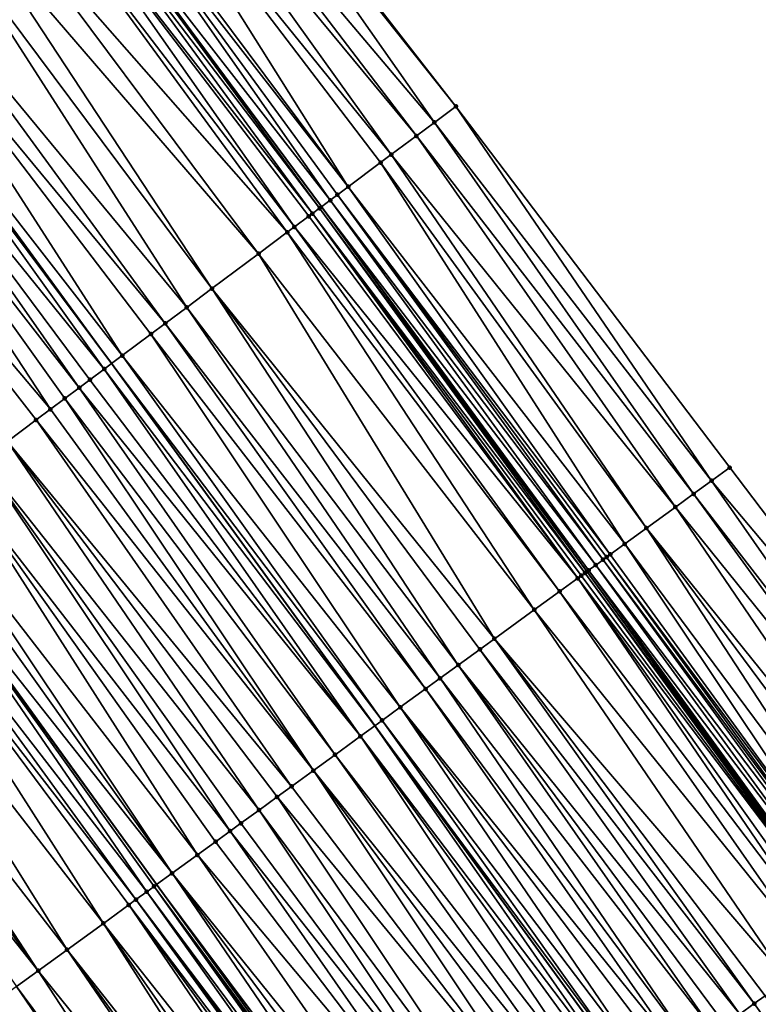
# Model space of a CAD drawing. Header units: feet. Extents: x 2004186 to 2014793, y 836912 to 864902.
# Tile 380 of 656: x 2009640 to 2009673, y 849279 to 849323. Entities that reach past the tile are written whole.
import ezdxf

# ---------------------------------------------------------------- set-up
doc = ezdxf.new("R2010")
doc.units = ezdxf.units.FT
doc.header["$LTSCALE"] = 100
doc.header["$MEASUREMENT"] = 0
for name, color, linetype, lineweight in [('EP_Travel Lane', 5, 'Continuous', 40), ('GPL_Skip Line', 2, 'Continuous', 40), ('Road Shots', 4, 'Continuous', 200), ('Road X-Section', 30, 'Continuous', 13)]:
    doc.layers.add(name, color=color, linetype=linetype, lineweight=lineweight)
doc.layers.add('I-77 SB_MM21-27-Surface-Border', color=7, linetype='Continuous')
doc.layers.add('I-77 SB_MM21-27-Surface-TIN', color=7, linetype='Continuous')

msp = doc.modelspace()

# ---------------------------------------------------------------- linework, layer by layer
at = {"layer": 'EP_Travel Lane'}
msp.add_polyline3d([(2009803.267133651, 849101.4563738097, 428.1667494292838), (2009792.179957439, 849118.1018009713, 428.1009985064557), (2009780.846937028, 849134.7422010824, 427.9702349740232), (2009769.565165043, 849151.2564774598, 427.9321880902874), (2009758.283524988, 849167.7705607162, 427.8291519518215), (2009747.001802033, 849184.2847653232, 427.7669239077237), (2009735.388681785, 849200.7826490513, 427.7180174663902), (2009723.860440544, 849217.1256522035, 427.6409163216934), (2009712.332154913, 849233.4687182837, 427.5856708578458), (2009700.803895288, 849249.8117474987, 427.5175922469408), (2009688.952033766, 849266.1318876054, 427.4359308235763), (2009677.187691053, 849282.3059083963, 427.3929922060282), (2009665.423414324, 849298.4798384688, 427.3162926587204), (2009653.570653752, 849314.7708526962, 427.2550981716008), (2009641.643600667, 849330.8251805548, 427.1741720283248)], dxfattribs=at)
at = {"layer": 'GPL_Skip Line'}
for points in [[(2009772.510594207, 849104.9872873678, 427.1912455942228), (2009761.310572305, 849121.3920772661, 427.0964918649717), (2009750.001320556, 849137.8874181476, 427.0211621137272), (2009738.692047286, 849154.3827904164, 426.9563494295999), (2009727.382742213, 849170.8782090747, 426.9072543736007), (2009715.975979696, 849187.0854104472, 426.8281022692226), (2009704.447956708, 849203.4285671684, 426.7509124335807), (2009692.919903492, 849219.7717667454, 426.6885557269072), (2009681.391874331, 849236.1149322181, 426.6144188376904), (2009669.735576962, 849252.1509115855, 426.5385372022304), (2009657.971266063, 849268.324888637, 426.4793145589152), (2009646.206961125, 849284.4988574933, 426.4170270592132), (2009634.529143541, 849300.5488537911, 426.3617801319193), (2009622.567615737, 849316.5774326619, 426.2792342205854), (2009610.606079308, 849332.6060230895, 426.2010779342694)], [(2009782.441233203, 849111.6084531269, 427.6326563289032), (2009771.182598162, 849128.138074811, 427.5321407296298), (2009759.900885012, 849144.6522650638, 427.4651148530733), (2009748.61918663, 849161.1664337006, 427.3908070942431), (2009737.337446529, 849177.6806634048, 427.3370708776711), (2009725.827030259, 849194.0360850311, 427.2699694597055), (2009714.298896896, 849210.3791615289, 427.1922315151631), (2009702.77073614, 849226.7222768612, 427.1279627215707), (2009691.242591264, 849243.0653696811, 427.0558858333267), (2009679.48704471, 849259.2455653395, 426.9821479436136), (2009667.722707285, 849275.4195788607, 426.9365027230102), (2009655.95843536, 849291.59350233, 426.8573315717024), (2009644.191575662, 849307.7655570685, 426.7874621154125), (2009632.225510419, 849323.7908015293, 426.7179334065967)]]:
    msp.add_polyline3d(points, dxfattribs=at)
at = {"layer": 'I-77 SB_MM21-27-Surface-Border', "color": 3, "linetype": 'ByBlock', "lineweight": -2}
msp.add_polyline3d([(2009647.287933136, 849335.0408427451, 427.4247702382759), (2009659.574432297, 849319.2550186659, 427.5311622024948), (2009671.807482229, 849303.1246653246, 427.6348872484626), (2009683.895170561, 849287.1861178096, 427.7470661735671), (2009695.98298194, 849271.2474011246, 427.7962858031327), (2009707.911012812, 849254.8264806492, 427.8629257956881), (2009719.766015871, 849238.7139604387, 427.9378823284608), (2009728.679498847, 849220.5259981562, 427.8870226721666), (2009742.822314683, 849206.0277619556, 428.0775288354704), (2009754.345553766, 849189.3032404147, 428.1278410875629), (2009765.46221809, 849172.6760948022, 428.1485810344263), (2009776.743959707, 849156.1618628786, 428.2015116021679), (2009787.530227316, 849139.3092443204, 428.2770095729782), (2009798.74881013, 849122.4814904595, 428.3840934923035), (2009809.841554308, 849105.8398672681, 428.4733592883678)], dxfattribs=at)
at = {"layer": 'I-77 SB_MM21-27-Surface-TIN', "color": 128, "linetype": 'ByBlock', "lineweight": -2}
for points in [[(2009647.287933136, 849335.0408427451, 427.4247702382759), (2009647.12768979, 849334.9211678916, 427.4196806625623), (2009659.574432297, 849319.2550186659, 427.5311622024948)], [(2009647.12768979, 849334.9211678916, 427.4196806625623), (2009645.685507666, 849333.8440835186, 427.3698381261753), (2009658.613005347, 849318.5369251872, 427.4838771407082)], [(2009647.12768979, 849334.9211678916, 427.4196806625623), (2009658.613005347, 849318.5369251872, 427.4838771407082), (2009659.574432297, 849319.2550186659, 427.5311622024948)], [(2009645.685507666, 849333.8440835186, 427.3698381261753), (2009645.044549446, 849333.3653637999, 427.3418136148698), (2009657.811802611, 849317.9385321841, 427.4513555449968)], [(2009645.685507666, 849333.8440835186, 427.3698381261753), (2009657.811802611, 849317.9385321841, 427.4513555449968), (2009658.613005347, 849318.5369251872, 427.4838771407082)], [(2009645.044549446, 849333.3653637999, 427.3418136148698), (2009644.08310185, 849332.6472979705, 427.304967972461), (2009656.690095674, 849317.1008129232, 427.4175084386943)], [(2009645.044549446, 849333.3653637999, 427.3418136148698), (2009656.690095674, 849317.1008129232, 427.4175084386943), (2009657.811802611, 849317.9385321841, 427.4513555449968)], [(2009644.08310185, 849332.6472979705, 427.304967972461), (2009642.801176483, 849331.6898704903, 427.253433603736), (2009654.767225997, 849315.6646470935, 427.3309154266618)], [(2009644.08310185, 849332.6472979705, 427.304967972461), (2009656.209374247, 849316.7417768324, 427.3978864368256), (2009656.690095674, 849317.1008129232, 427.4175084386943)], [(2009644.08310185, 849332.6472979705, 427.304967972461), (2009654.767225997, 849315.6646470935, 427.3309154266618), (2009656.209374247, 849316.7417768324, 427.3978864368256)], [(2009642.801176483, 849331.6898704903, 427.253433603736), (2009642.4807057, 849331.4504994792, 427.2352109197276), (2009654.767225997, 849315.6646470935, 427.3309154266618)], [(2009642.4807057, 849331.4504994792, 427.2352109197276), (2009641.679555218, 849330.8520364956, 427.1762673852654), (2009653.966048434, 849315.0662203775, 427.2856651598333)], [(2009642.4807057, 849331.4504994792, 427.2352109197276), (2009654.286513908, 849315.3055984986, 427.3065723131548), (2009654.767225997, 849315.6646470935, 427.3309154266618)], [(2009642.4807057, 849331.4504994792, 427.2352109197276), (2009653.966048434, 849315.0662203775, 427.2856651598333), (2009654.286513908, 849315.3055984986, 427.3065723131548)], [(2009641.359085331, 849330.6126642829, 427.1575910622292), (2009640.878366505, 849330.2536247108, 427.1366546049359), (2009653.164894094, 849314.467762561, 427.228672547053)], [(2009641.359085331, 849330.6126642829, 427.1575910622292), (2009653.485361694, 849314.7071378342, 427.2485044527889), (2009641.643600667, 849330.8251805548, 427.1741720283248)], [(2009641.359085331, 849330.6126642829, 427.1575910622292), (2009653.164894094, 849314.467762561, 427.228672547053), (2009653.485361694, 849314.7071378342, 427.2485044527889)], [(2009641.679555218, 849330.8520364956, 427.1762673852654), (2009641.643600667, 849330.8251805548, 427.1741720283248), (2009653.570653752, 849314.7708526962, 427.2550981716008)], [(2009653.485361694, 849314.7071378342, 427.2485044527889), (2009653.570653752, 849314.7708526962, 427.2550981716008), (2009641.643600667, 849330.8251805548, 427.1741720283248)], [(2009641.679555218, 849330.8520364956, 427.1762673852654), (2009653.570653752, 849314.7708526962, 427.2550981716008), (2009653.966048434, 849315.0662203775, 427.2856651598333)], [(2009640.878366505, 849330.2536247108, 427.1366546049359), (2009640.237405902, 849329.774908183, 427.109834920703), (2009652.36368008, 849313.8693846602, 427.201853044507)], [(2009640.878366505, 849330.2536247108, 427.1366546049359), (2009653.00465452, 849314.3480826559, 427.2216757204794), (2009653.164894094, 849314.467762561, 427.228672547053)], [(2009640.878366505, 849330.2536247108, 427.1366546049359), (2009652.36368008, 849313.8693846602, 427.201853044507), (2009653.00465452, 849314.3480826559, 427.2216757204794)], [(2009640.237405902, 849329.774908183, 427.109834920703), (2009638.795265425, 849328.6977680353, 427.0389339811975), (2009652.043197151, 849313.6300299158, 427.1897720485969)], [(2009640.237405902, 849329.774908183, 427.109834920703), (2009652.043197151, 849313.6300299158, 427.1897720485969), (2009652.36368008, 849313.8693846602, 427.201853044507)], [(2009638.795265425, 849328.6977680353, 427.0389339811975), (2009637.673591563, 849327.8600044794, 426.9883627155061), (2009650.761304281, 849312.6725589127, 427.1218051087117)], [(2009638.795265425, 849328.6977680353, 427.0389339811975), (2009650.761304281, 849312.6725589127, 427.1218051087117), (2009652.043197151, 849313.6300299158, 427.1897720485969)], [(2009637.673591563, 849327.8600044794, 426.9883627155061), (2009636.712158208, 849327.1419195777, 426.9443160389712), (2009648.678209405, 849311.1166939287, 427.0209473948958)], [(2009637.673591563, 849327.8600044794, 426.9883627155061), (2009648.678209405, 849311.1166939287, 427.0209473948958), (2009650.761304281, 849312.6725589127, 427.1218051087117)], [(2009636.712158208, 849327.1419195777, 426.9443160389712), (2009634.789320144, 849325.7057114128, 426.8417388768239), (2009647.556552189, 849310.27890808, 426.9619593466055)], [(2009636.712158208, 849327.1419195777, 426.9443160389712), (2009647.556552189, 849310.27890808, 426.9619593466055), (2009648.678209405, 849311.1166939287, 427.0209473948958)], [(2009634.789320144, 849325.7057114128, 426.8417388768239), (2009633.827891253, 849324.9876205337, 426.7954353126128), (2009646.595148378, 849309.5607836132, 426.9029744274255)], [(2009634.789320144, 849325.7057114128, 426.8417388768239), (2009646.595148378, 849309.5607836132, 426.9029744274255), (2009647.556552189, 849310.27890808, 426.9619593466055)], [(2009633.827891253, 849324.9876205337, 426.7954353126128), (2009632.385750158, 849323.9104812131, 426.7248466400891), (2009644.672292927, 849308.1245987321, 426.8091882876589)], [(2009633.827891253, 849324.9876205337, 426.7954353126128), (2009645.954194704, 849309.0820578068, 426.8726514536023), (2009646.595148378, 849309.5607836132, 426.9029744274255)], [(2009633.827891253, 849324.9876205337, 426.7954353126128), (2009644.672292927, 849308.1245987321, 426.8091882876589), (2009645.954194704, 849309.0820578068, 426.8726514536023)], [(2009631.264071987, 849323.0727234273, 426.676454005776), (2009643.871097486, 849307.5261959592, 426.7729780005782), (2009632.225510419, 849323.7908015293, 426.7179334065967)], [(2009632.385750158, 849323.9104812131, 426.7248466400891), (2009632.225510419, 849323.7908015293, 426.7179334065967), (2009644.191575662, 849307.7655570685, 426.7874621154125)], [(2009643.871097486, 849307.5261959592, 426.7729780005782), (2009644.191575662, 849307.7655570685, 426.7874621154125), (2009632.225510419, 849323.7908015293, 426.7179334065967)], [(2009632.385750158, 849323.9104812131, 426.7248466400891), (2009644.191575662, 849307.7655570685, 426.7874621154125), (2009644.672292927, 849308.1245987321, 426.8091882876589)], [(2009631.264071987, 849323.0727234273, 426.676454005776), (2009630.462881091, 849322.4743145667, 426.6379452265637), (2009642.749408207, 849306.6884530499, 426.7302021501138)], [(2009631.264071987, 849323.0727234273, 426.676454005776), (2009643.230131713, 849307.0474863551, 426.7487724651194), (2009643.871097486, 849307.5261959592, 426.7729780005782)], [(2009631.264071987, 849323.0727234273, 426.676454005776), (2009642.749408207, 849306.6884530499, 426.7302021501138), (2009643.230131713, 849307.0474863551, 426.7487724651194)], [(2009628.540014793, 849321.0381442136, 426.5496443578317), (2009641.467523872, 849305.7309706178, 426.6579201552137), (2009630.462881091, 849322.4743145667, 426.6379452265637)], [(2009630.462881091, 849322.4743145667, 426.6379452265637), (2009642.108465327, 849306.2097127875, 426.6944212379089), (2009642.749408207, 849306.6884530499, 426.7302021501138)], [(2009630.462881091, 849322.4743145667, 426.6379452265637), (2009641.467523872, 849305.7309706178, 426.6579201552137), (2009642.108465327, 849306.2097127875, 426.6944212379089)], [(2009628.540014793, 849321.0381442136, 426.5496443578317), (2009640.826563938, 849305.2522531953, 426.6307626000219), (2009641.467523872, 849305.7309706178, 426.6579201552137)], [(2009628.540014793, 849321.0381442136, 426.5496443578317), (2009639.544654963, 849304.2948037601, 426.5709389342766), (2009640.826563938, 849305.2522531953, 426.6307626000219)], [(2009659.574432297, 849319.2550186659, 427.5311622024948), (2009658.613005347, 849318.5369251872, 427.4838771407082), (2009670.998845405, 849302.536357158, 427.6013499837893)], [(2009659.574432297, 849319.2550186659, 427.5311622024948), (2009670.998845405, 849302.536357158, 427.6013499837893), (2009671.807482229, 849303.1246653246, 427.6348872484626)], [(2009658.613005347, 849318.5369251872, 427.4838771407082), (2009657.811802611, 849317.9385321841, 427.4513555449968), (2009670.190203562, 849301.9480558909, 427.5703814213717)], [(2009658.613005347, 849318.5369251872, 427.4838771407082), (2009670.190203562, 849301.9480558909, 427.5703814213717), (2009670.998845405, 849302.536357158, 427.6013499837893)], [(2009657.811802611, 849317.9385321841, 427.4513555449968), (2009656.690095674, 849317.1008129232, 427.4175084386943), (2009669.381568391, 849301.3597454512, 427.5359979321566)], [(2009657.811802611, 849317.9385321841, 427.4513555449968), (2009669.381568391, 849301.3597454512, 427.5359979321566), (2009670.190203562, 849301.9480558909, 427.5703814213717)], [(2009656.690095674, 849317.1008129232, 427.4175084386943), (2009656.209374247, 849316.7417768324, 427.3978864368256), (2009668.087756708, 849300.4184424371, 427.4786348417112)], [(2009656.690095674, 849317.1008129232, 427.4175084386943), (2009668.087756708, 849300.4184424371, 427.4786348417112), (2009669.381568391, 849301.3597454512, 427.5359979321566)], [(2009656.209374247, 849316.7417768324, 427.3978864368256), (2009654.767225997, 849315.6646470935, 427.3309154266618), (2009667.117404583, 849299.7124560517, 427.4322153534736)], [(2009656.209374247, 849316.7417768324, 427.3978864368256), (2009667.117404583, 849299.7124560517, 427.4322153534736), (2009668.087756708, 849300.4184424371, 427.4786348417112)], [(2009654.767225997, 849315.6646470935, 427.3309154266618), (2009654.286513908, 849315.3055984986, 427.3065723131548), (2009666.470495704, 849299.2418087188, 427.4050879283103)], [(2009654.767225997, 849315.6646470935, 427.3309154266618), (2009666.470495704, 849299.2418087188, 427.4050879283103), (2009667.117404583, 849299.7124560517, 427.4322153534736)], [(2009654.286513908, 849315.3055984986, 427.3065723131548), (2009653.966048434, 849315.0662203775, 427.2856651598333), (2009666.147057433, 849299.0064628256, 427.3832491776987)], [(2009654.286513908, 849315.3055984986, 427.3065723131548), (2009666.308774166, 849299.1241390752, 427.3953982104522), (2009666.470495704, 849299.2418087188, 427.4050879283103)], [(2009654.286513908, 849315.3055984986, 427.3065723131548), (2009666.147057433, 849299.0064628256, 427.3832491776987), (2009666.308774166, 849299.1241390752, 427.3953982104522)], [(2009653.485361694, 849314.7071378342, 427.2485044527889), (2009665.423414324, 849298.4798384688, 427.3162926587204), (2009653.570653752, 849314.7708526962, 427.2550981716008)], [(2009653.966048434, 849315.0662203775, 427.2856651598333), (2009653.570653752, 849314.7708526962, 427.2550981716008), (2009665.823636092, 849298.7710936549, 427.3527443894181)], [(2009665.500215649, 849298.5357232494, 427.3217797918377), (2009653.570653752, 849314.7708526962, 427.2550981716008), (2009665.423414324, 849298.4798384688, 427.3162926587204)], [(2009665.823636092, 849298.7710936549, 427.3527443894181), (2009653.570653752, 849314.7708526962, 427.2550981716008), (2009665.500215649, 849298.5357232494, 427.3217797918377)], [(2009653.966048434, 849315.0662203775, 427.2856651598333), (2009665.823636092, 849298.7710936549, 427.3527443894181), (2009666.147057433, 849299.0064628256, 427.3832491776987)], [(2009653.00465452, 849314.3480826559, 427.2216757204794), (2009652.36368008, 849313.8693846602, 427.201853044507), (2009665.015041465, 849298.1827274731, 427.2976082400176)], [(2009653.164894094, 849314.467762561, 427.228672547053), (2009653.00465452, 849314.3480826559, 427.2216757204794), (2009665.015041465, 849298.1827274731, 427.2976082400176)], [(2009653.485361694, 849314.7071378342, 427.2485044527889), (2009653.164894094, 849314.467762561, 427.228672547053), (2009665.338497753, 849298.4180485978, 427.3102257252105)], [(2009653.164894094, 849314.467762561, 427.228672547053), (2009665.176772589, 849298.3003839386, 427.302391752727), (2009665.338497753, 849298.4180485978, 427.3102257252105)], [(2009653.164894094, 849314.467762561, 427.228672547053), (2009665.015041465, 849298.1827274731, 427.2976082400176), (2009665.176772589, 849298.3003839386, 427.302391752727)], [(2009653.485361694, 849314.7071378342, 427.2485044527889), (2009665.338497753, 849298.4180485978, 427.3102257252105), (2009665.423414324, 849298.4798384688, 427.3162926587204)], [(2009652.043197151, 849313.6300299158, 427.1897720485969), (2009650.761304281, 849312.6725589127, 427.1218051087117), (2009663.074319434, 849296.770779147, 427.2138700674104)], [(2009652.36368008, 849313.8693846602, 427.201853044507), (2009652.043197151, 849313.6300299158, 427.1897720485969), (2009664.206399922, 849297.594425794, 427.2664862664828)], [(2009652.043197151, 849313.6300299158, 427.1897720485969), (2009663.074319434, 849296.770779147, 427.2138700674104), (2009664.206399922, 849297.594425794, 427.2664862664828)], [(2009652.36368008, 849313.8693846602, 427.201853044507), (2009664.206399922, 849297.594425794, 427.2664862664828), (2009665.015041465, 849298.1827274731, 427.2976082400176)], [(2009650.761304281, 849312.6725589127, 427.1218051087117), (2009648.678209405, 849311.1166939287, 427.0209473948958), (2009661.295349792, 849295.4764580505, 427.1240310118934)], [(2009650.761304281, 849312.6725589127, 427.1218051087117), (2009661.295349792, 849295.4764580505, 427.1240310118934), (2009663.074319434, 849296.770779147, 427.2138700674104)], [(2009648.678209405, 849311.1166939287, 427.0209473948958), (2009647.556552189, 849310.27890808, 426.9619593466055), (2009659.678100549, 849294.2998081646, 427.0444648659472)], [(2009648.678209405, 849311.1166939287, 427.0209473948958), (2009660.648447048, 849295.0058022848, 427.0937639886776), (2009661.295349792, 849295.4764580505, 427.1240310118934)], [(2009648.678209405, 849311.1166939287, 427.0209473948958), (2009659.678100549, 849294.2998081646, 427.0444648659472), (2009660.648447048, 849295.0058022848, 427.0937639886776)], [(2009647.556552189, 849310.27890808, 426.9619593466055), (2009646.595148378, 849309.5607836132, 426.9029744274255), (2009658.869484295, 849293.7114717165, 427.0003985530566)], [(2009647.556552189, 849310.27890808, 426.9619593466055), (2009658.869484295, 849293.7114717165, 427.0003985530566), (2009659.678100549, 849294.2998081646, 427.0444648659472)], [(2009646.595148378, 849309.5607836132, 426.9029744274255), (2009645.954194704, 849309.0820578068, 426.8726514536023), (2009658.222584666, 849293.2408116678, 426.9685369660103)], [(2009646.595148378, 849309.5607836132, 426.9029744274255), (2009658.222584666, 849293.2408116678, 426.9685369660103), (2009658.869484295, 849293.7114717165, 427.0003985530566)], [(2009645.954194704, 849309.0820578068, 426.8726514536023), (2009644.672292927, 849308.1245987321, 426.8091882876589), (2009657.090519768, 849292.4171435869, 426.9079410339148)], [(2009645.954194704, 849309.0820578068, 426.8726514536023), (2009657.090519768, 849292.4171435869, 426.9079410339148), (2009658.222584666, 849293.2408116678, 426.9685369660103)], [(2009643.871097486, 849307.5261959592, 426.7729780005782), (2009655.95843536, 849291.59350233, 426.8573315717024), (2009644.191575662, 849307.7655570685, 426.7874621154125)], [(2009644.672292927, 849308.1245987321, 426.8091882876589), (2009644.191575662, 849307.7655570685, 426.7874621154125), (2009656.281891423, 849291.8288237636, 426.8700640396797)], [(2009656.281891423, 849291.8288237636, 426.8700640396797), (2009644.191575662, 849307.7655570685, 426.7874621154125), (2009655.95843536, 849291.59350233, 426.8573315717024)], [(2009644.672292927, 849308.1245987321, 426.8091882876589), (2009656.281891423, 849291.8288237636, 426.8700640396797), (2009657.090519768, 849292.4171435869, 426.9079410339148)], [(2009643.871097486, 849307.5261959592, 426.7729780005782), (2009643.230131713, 849307.0474863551, 426.7487724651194), (2009655.311523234, 849291.1228594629, 426.8318666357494)], [(2009643.871097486, 849307.5261959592, 426.7729780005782), (2009655.311523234, 849291.1228594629, 426.8318666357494), (2009655.95843536, 849291.59350233, 426.8573315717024)], [(2009643.230131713, 849307.0474863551, 426.7487724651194), (2009642.749408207, 849306.6884530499, 426.7302021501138), (2009655.311523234, 849291.1228594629, 426.8318666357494)], [(2009642.749408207, 849306.6884530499, 426.7302021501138), (2009642.108465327, 849306.2097127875, 426.6944212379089), (2009654.17943403, 849290.2992247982, 426.7837114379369)], [(2009642.749408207, 849306.6884530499, 426.7302021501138), (2009654.17943403, 849290.2992247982, 426.7837114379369), (2009655.311523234, 849291.1228594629, 426.8318666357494)], [(2009642.108465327, 849306.2097127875, 426.6944212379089), (2009641.467523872, 849305.7309706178, 426.6579201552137), (2009653.209094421, 849289.5932212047, 426.7308854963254)], [(2009642.108465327, 849306.2097127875, 426.6944212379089), (2009653.209094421, 849289.5932212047, 426.7308854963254), (2009654.17943403, 849290.2992247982, 426.7837114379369)], [(2009641.467523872, 849305.7309706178, 426.6579201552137), (2009640.826563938, 849305.2522531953, 426.6307626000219), (2009653.209094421, 849289.5932212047, 426.7308854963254)], [(2009640.826563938, 849305.2522531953, 426.6307626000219), (2009639.544654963, 849304.2948037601, 426.5709389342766), (2009652.238744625, 849288.8872316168, 426.6832737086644)], [(2009640.826563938, 849305.2522531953, 426.6307626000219), (2009652.238744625, 849288.8872316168, 426.6832737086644), (2009653.209094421, 849289.5932212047, 426.7308854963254)], [(2009639.544654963, 849304.2948037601, 426.5709389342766), (2009638.422989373, 849303.4570291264, 426.516185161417), (2009650.783205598, 849287.8282669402, 426.6191923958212)], [(2009639.544654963, 849304.2948037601, 426.5709389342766), (2009651.591838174, 849288.4165809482, 426.6549043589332), (2009652.238744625, 849288.8872316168, 426.6832737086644)], [(2009639.544654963, 849304.2948037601, 426.5709389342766), (2009650.783205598, 849287.8282669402, 426.6191923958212), (2009651.591838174, 849288.4165809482, 426.6549043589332)], [(2009638.422989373, 849303.4570291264, 426.516185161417), (2009637.301307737, 849302.6192759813, 426.4695446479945), (2009649.489397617, 849286.8869588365, 426.5599344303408)], [(2009638.422989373, 849303.4570291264, 426.516185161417), (2009649.974582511, 849287.2399398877, 426.5786239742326), (2009650.783205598, 849287.8282669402, 426.6191923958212)], [(2009638.422989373, 849303.4570291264, 426.516185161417), (2009649.489397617, 849286.8869588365, 426.5599344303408), (2009649.974582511, 849287.2399398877, 426.5786239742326)], [(2009671.807482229, 849303.1246653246, 427.6348872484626), (2009670.998845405, 849302.536357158, 427.6013499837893), (2009683.895170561, 849287.1861178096, 427.7470661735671)], [(2009637.301307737, 849302.6192759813, 426.4695446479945), (2009635.859152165, 849301.5421560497, 426.4062765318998), (2009648.033865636, 849285.8279844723, 426.4922463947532)], [(2009637.301307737, 849302.6192759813, 426.4695446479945), (2009648.842497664, 849286.4162992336, 426.5282389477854), (2009649.489397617, 849286.8869588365, 426.5599344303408)], [(2009637.301307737, 849302.6192759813, 426.4695446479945), (2009648.033865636, 849285.8279844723, 426.4922463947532), (2009648.842497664, 849286.4162992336, 426.5282389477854)], [(2009670.998845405, 849302.536357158, 427.6013499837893), (2009670.190203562, 849301.9480558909, 427.5703814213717), (2009682.439623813, 849286.1271637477, 427.6869386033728)], [(2009670.998845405, 849302.536357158, 427.6013499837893), (2009682.439623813, 849286.1271637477, 427.6869386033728), (2009683.895170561, 849287.1861178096, 427.7470661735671)], [(2009670.190203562, 849301.9480558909, 427.5703814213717), (2009669.381568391, 849301.3597454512, 427.5359979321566), (2009681.954444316, 849285.7741752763, 427.6654873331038)], [(2009670.190203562, 849301.9480558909, 427.5703814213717), (2009681.954444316, 849285.7741752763, 427.6654873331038), (2009682.439623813, 849286.1271637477, 427.6869386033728)], [(2009635.378428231, 849301.1831233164, 426.3879220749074), (2009634.577209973, 849300.5847511, 426.3632488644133), (2009646.901767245, 849285.0043624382, 426.4487936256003)], [(2009635.859152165, 849301.5421560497, 426.4062765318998), (2009635.378428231, 849301.1831233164, 426.3879220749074), (2009646.901767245, 849285.0043624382, 426.4487936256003)], [(2009635.859152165, 849301.5421560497, 426.4062765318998), (2009646.901767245, 849285.0043624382, 426.4487936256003), (2009648.033865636, 849285.8279844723, 426.4922463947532)], [(2009669.381568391, 849301.3597454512, 427.5359979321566), (2009668.087756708, 849300.4184424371, 427.4786348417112), (2009680.66063672, 849284.8328666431, 427.6060341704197)], [(2009669.381568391, 849301.3597454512, 427.5359979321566), (2009680.66063672, 849284.8328666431, 427.6060341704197), (2009681.954444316, 849285.7741752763, 427.6654873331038)], [(2009633.61574761, 849299.8667050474, 426.3338701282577), (2009645.769675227, 849284.1807316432, 426.4020790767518), (2009634.529143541, 849300.5488537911, 426.3617801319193)], [(2009634.577209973, 849300.5847511, 426.3632488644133), (2009634.529143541, 849300.5488537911, 426.3617801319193), (2009646.206961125, 849284.4988574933, 426.4170270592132)], [(2009646.093137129, 849284.4160450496, 426.4118230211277), (2009646.206961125, 849284.4988574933, 426.4170270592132), (2009634.529143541, 849300.5488537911, 426.3617801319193)], [(2009646.093137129, 849284.4160450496, 426.4118230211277), (2009634.529143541, 849300.5488537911, 426.3617801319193), (2009645.769675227, 849284.1807316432, 426.4020790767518)], [(2009634.577209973, 849300.5847511, 426.3632488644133), (2009646.206961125, 849284.4988574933, 426.4170270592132), (2009646.901767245, 849285.0043624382, 426.4487936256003)], [(2009668.087756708, 849300.4184424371, 427.4786348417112), (2009667.117404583, 849299.7124560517, 427.4322153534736), (2009679.043379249, 849283.6562280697, 427.5306819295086)], [(2009668.087756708, 849300.4184424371, 427.4786348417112), (2009680.013725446, 849284.3622226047, 427.5801340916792), (2009680.66063672, 849284.8328666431, 427.6060341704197)], [(2009668.087756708, 849300.4184424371, 427.4786348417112), (2009679.043379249, 849283.6562280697, 427.5306819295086), (2009680.013725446, 849284.3622226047, 427.5801340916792)], [(2009633.61574761, 849299.8667050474, 426.3338701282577), (2009633.135027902, 849299.5076666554, 426.3133792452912), (2009645.284468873, 849283.8277800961, 426.3943738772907)], [(2009633.61574761, 849299.8667050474, 426.3338701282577), (2009645.284468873, 849283.8277800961, 426.3943738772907), (2009645.769675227, 849284.1807316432, 426.4020790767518)], [(2009633.135027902, 849299.5076666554, 426.3133792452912), (2009631.692901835, 849298.430507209, 426.2351918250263), (2009643.828934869, 849282.7688085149, 426.3277219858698)], [(2009633.135027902, 849299.5076666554, 426.3133792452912), (2009644.961008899, 849283.5924640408, 426.383643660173), (2009645.284468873, 849283.8277800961, 426.3943738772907)], [(2009633.135027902, 849299.5076666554, 426.3133792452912), (2009643.828934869, 849282.7688085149, 426.3277219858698), (2009644.961008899, 849283.5924640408, 426.383643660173)], [(2009667.117404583, 849299.7124560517, 427.4322153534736), (2009666.470495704, 849299.2418087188, 427.4050879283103), (2009678.234741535, 849283.0679211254, 427.4976009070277)], [(2009667.117404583, 849299.7124560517, 427.4322153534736), (2009678.234741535, 849283.0679211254, 427.4976009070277), (2009679.043379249, 849283.6562280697, 427.5306819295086)], [(2009666.147057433, 849299.0064628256, 427.3832491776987), (2009665.823636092, 849298.7710936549, 427.3527443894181), (2009677.91130594, 849282.8325715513, 427.474392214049)], [(2009666.308774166, 849299.1241390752, 427.3953982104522), (2009666.147057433, 849299.0064628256, 427.3832491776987), (2009678.073018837, 849282.9502530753, 427.4885047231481)], [(2009666.147057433, 849299.0064628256, 427.3832491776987), (2009677.91130594, 849282.8325715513, 427.474392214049), (2009678.073018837, 849282.9502530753, 427.4885047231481)], [(2009666.470495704, 849299.2418087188, 427.4050879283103), (2009666.308774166, 849299.1241390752, 427.3953982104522), (2009678.234741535, 849283.0679211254, 427.4976009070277)], [(2009666.308774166, 849299.1241390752, 427.3953982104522), (2009678.073018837, 849282.9502530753, 427.4885047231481), (2009678.234741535, 849283.0679211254, 427.4976009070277)], [(2009665.500215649, 849298.5357232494, 427.3217797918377), (2009665.423414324, 849298.4798384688, 427.3162926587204), (2009677.264489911, 849282.3617965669, 427.3997413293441)], [(2009665.823636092, 849298.7710936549, 427.3527443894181), (2009665.500215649, 849298.5357232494, 427.3217797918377), (2009677.587897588, 849282.5971845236, 427.4372397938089)], [(2009665.500215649, 849298.5357232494, 427.3217797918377), (2009677.264489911, 849282.3617965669, 427.3997413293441), (2009677.587897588, 849282.5971845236, 427.4372397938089)], [(2009665.823636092, 849298.7710936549, 427.3527443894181), (2009677.587897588, 849282.5971845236, 427.4372397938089), (2009677.91130594, 849282.8325715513, 427.474392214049)], [(2009631.692901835, 849298.430507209, 426.2351918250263), (2009630.090526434, 849297.2336809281, 426.1549425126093), (2009642.211688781, 849281.5921542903, 426.2465405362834)], [(2009631.692901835, 849298.430507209, 426.2351918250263), (2009642.211688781, 849281.5921542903, 426.2465405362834), (2009643.828934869, 849282.7688085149, 426.3277219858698)], [(2009665.015041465, 849298.1827274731, 427.2976082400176), (2009664.206399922, 849297.594425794, 427.2664862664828), (2009676.294132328, 849281.6558176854, 427.3561170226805)], [(2009665.176772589, 849298.3003839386, 427.302391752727), (2009665.015041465, 849298.1827274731, 427.2976082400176), (2009677.102777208, 849282.2441147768, 427.3855299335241)], [(2009665.015041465, 849298.1827274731, 427.2976082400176), (2009676.617595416, 849281.891129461, 427.3652534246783), (2009677.102777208, 849282.2441147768, 427.3855299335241)], [(2009665.015041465, 849298.1827274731, 427.2976082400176), (2009676.294132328, 849281.6558176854, 427.3561170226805), (2009676.617595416, 849281.891129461, 427.3652534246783)], [(2009665.338497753, 849298.4180485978, 427.3102257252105), (2009665.176772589, 849298.3003839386, 427.302391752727), (2009677.102777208, 849282.2441147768, 427.3855299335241)], [(2009665.338497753, 849298.4180485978, 427.3102257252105), (2009677.187691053, 849282.3059083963, 427.3929922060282), (2009665.423414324, 849298.4798384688, 427.3162926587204)], [(2009665.338497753, 849298.4180485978, 427.3102257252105), (2009677.102777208, 849282.2441147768, 427.3855299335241), (2009677.187691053, 849282.3059083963, 427.3929922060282)], [(2009677.264489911, 849282.3617965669, 427.3997413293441), (2009665.423414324, 849298.4798384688, 427.3162926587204), (2009677.187691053, 849282.3059083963, 427.3929922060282)], [(2009630.090526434, 849297.2336809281, 426.1549425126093), (2009629.449566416, 849296.754963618, 426.1278274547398), (2009640.917881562, 849280.6508451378, 426.1868922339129)], [(2009630.090526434, 849297.2336809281, 426.1549425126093), (2009640.917881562, 849280.6508451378, 426.1868922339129), (2009642.211688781, 849281.5921542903, 426.2465405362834)], [(2009664.206399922, 849297.594425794, 427.2664862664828), (2009663.074319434, 849296.770779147, 427.2138700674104), (2009675.647218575, 849281.1851770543, 427.3314855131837)], [(2009664.206399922, 849297.594425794, 427.2664862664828), (2009675.647218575, 849281.1851770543, 427.3314855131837), (2009676.294132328, 849281.6558176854, 427.3561170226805)], [(2009629.449566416, 849296.754963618, 426.1278274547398), (2009628.648352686, 849296.1565853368, 426.1008642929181), (2009640.917881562, 849280.6508451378, 426.1868922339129)], [(2009663.074319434, 849296.770779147, 427.2138700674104), (2009661.295349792, 849295.4764580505, 427.1240310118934), (2009674.353426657, 849280.2438468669, 427.2640077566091)], [(2009663.074319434, 849296.770779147, 427.2138700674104), (2009674.353426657, 849280.2438468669, 427.2640077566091), (2009675.647218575, 849281.1851770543, 427.3314855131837)], [(2009628.648352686, 849296.1565853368, 426.1008642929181), (2009639.947514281, 849279.944879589, 426.1482302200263), (2009640.917881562, 849280.6508451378, 426.1868922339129)], [(2009661.295349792, 849295.4764580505, 427.1240310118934), (2009660.648447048, 849295.0058022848, 427.0937639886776), (2009672.897898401, 849279.184867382, 427.1944152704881)], [(2009661.295349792, 849295.4764580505, 427.1240310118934), (2009673.38307267, 849279.5378630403, 427.2185423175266), (2009674.353426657, 849280.2438468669, 427.2640077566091)], [(2009661.295349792, 849295.4764580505, 427.1240310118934), (2009672.897898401, 849279.184867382, 427.1944152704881), (2009673.38307267, 849279.5378630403, 427.2185423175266)], [(2009660.648447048, 849295.0058022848, 427.0937639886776), (2009659.678100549, 849294.2998081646, 427.0444648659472), (2009672.251001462, 849278.7142036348, 427.1611777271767)], [(2009660.648447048, 849295.0058022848, 427.0937639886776), (2009672.251001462, 849278.7142036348, 427.1611777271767), (2009672.897898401, 849279.184867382, 427.1944152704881)], [(2009659.678100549, 849294.2998081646, 427.0444648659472), (2009658.869484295, 849293.7114717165, 427.0003985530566), (2009671.118921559, 849277.8905561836, 427.1082637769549)], [(2009659.678100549, 849294.2998081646, 427.0444648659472), (2009671.604095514, 849278.2435522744, 427.1325517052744), (2009672.251001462, 849278.7142036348, 427.1611777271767)], [(2009659.678100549, 849294.2998081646, 427.0444648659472), (2009671.118921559, 849277.8905561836, 427.1082637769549), (2009671.604095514, 849278.2435522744, 427.1325517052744)], [(2009658.222584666, 849293.2408116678, 426.9685369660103), (2009670.148590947, 849277.1845402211, 427.0508341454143), (2009658.869484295, 849293.7114717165, 427.0003985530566)], [(2009658.869484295, 849293.7114717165, 427.0003985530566), (2009670.148590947, 849277.1845402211, 427.0508341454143), (2009671.118921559, 849277.8905561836, 427.1082637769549)], [(2009658.222584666, 849293.2408116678, 426.9685369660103), (2009657.090519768, 849292.4171435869, 426.9079410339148), (2009669.663414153, 849276.8315480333, 427.0279993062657)], [(2009658.222584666, 849293.2408116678, 426.9685369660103), (2009669.663414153, 849276.8315480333, 427.0279993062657), (2009670.148590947, 849277.1845402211, 427.0508341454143)], [(2009657.090519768, 849292.4171435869, 426.9079410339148), (2009656.281891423, 849291.8288237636, 426.8700640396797), (2009668.369616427, 849275.8902258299, 426.9634939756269)], [(2009657.090519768, 849292.4171435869, 426.9079410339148), (2009669.178242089, 849276.4785493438, 427.0027438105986), (2009669.663414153, 849276.8315480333, 427.0279993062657)], [(2009657.090519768, 849292.4171435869, 426.9079410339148), (2009668.369616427, 849275.8902258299, 426.9634939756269), (2009669.178242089, 849276.4785493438, 427.0027438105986)], [(2009655.311523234, 849291.1228594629, 426.8318666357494), (2009667.399258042, 849275.1842480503, 426.9202798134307), (2009655.95843536, 849291.59350233, 426.8573315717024)], [(2009656.281891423, 849291.8288237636, 426.8700640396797), (2009655.95843536, 849291.59350233, 426.8573315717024), (2009667.884431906, 849275.5372442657, 426.944614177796)], [(2009667.399258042, 849275.1842480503, 426.9202798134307), (2009667.722707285, 849275.4195788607, 426.9365027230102), (2009655.95843536, 849291.59350233, 426.8573315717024)], [(2009667.884431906, 849275.5372442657, 426.944614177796), (2009655.95843536, 849291.59350233, 426.8573315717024), (2009667.722707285, 849275.4195788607, 426.9365027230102)], [(2009656.281891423, 849291.8288237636, 426.8700640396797), (2009667.884431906, 849275.5372442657, 426.944614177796), (2009668.369616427, 849275.8902258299, 426.9634939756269)], [(2009655.311523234, 849291.1228594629, 426.8318666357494), (2009654.17943403, 849290.2992247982, 426.7837114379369), (2009666.428891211, 849274.4782818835, 426.8813889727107)], [(2009655.311523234, 849291.1228594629, 426.8318666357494), (2009667.075801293, 849274.9489275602, 426.9078990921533), (2009667.399258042, 849275.1842480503, 426.9202798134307)], [(2009655.311523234, 849291.1228594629, 426.8318666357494), (2009666.428891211, 849274.4782818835, 426.8813889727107), (2009667.075801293, 849274.9489275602, 426.9078990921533)], [(2009654.17943403, 849290.2992247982, 426.7837114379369), (2009653.209094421, 849289.5932212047, 426.7308854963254), (2009665.782003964, 849274.0076048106, 426.8431903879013)], [(2009654.17943403, 849290.2992247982, 426.7837114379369), (2009665.782003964, 849274.0076048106, 426.8431903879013), (2009666.428891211, 849274.4782818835, 426.8813889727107)], [(2009653.209094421, 849289.5932212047, 426.7308854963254), (2009652.238744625, 849288.8872316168, 426.6832737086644), (2009664.326487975, 849272.9486084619, 426.7673196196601)], [(2009653.209094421, 849289.5932212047, 426.7308854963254), (2009665.135115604, 849273.5369292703, 426.8055621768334), (2009665.782003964, 849274.0076048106, 426.8431903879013)], [(2009653.209094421, 849289.5932212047, 426.7308854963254), (2009664.326487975, 849272.9486084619, 426.7673196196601), (2009665.135115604, 849273.5369292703, 426.8055621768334)], [(2009652.238744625, 849288.8872316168, 426.6832737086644), (2009651.591838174, 849288.4165809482, 426.6549043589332), (2009664.326487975, 849272.9486084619, 426.7673196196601)], [(2009651.591838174, 849288.4165809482, 426.6549043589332), (2009650.783205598, 849287.8282669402, 426.6191923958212), (2009662.709222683, 849271.7719806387, 426.6959697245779)], [(2009651.591838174, 849288.4165809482, 426.6549043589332), (2009662.709222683, 849271.7719806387, 426.6959697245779), (2009664.326487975, 849272.9486084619, 426.7673196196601)], [(2009650.783205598, 849287.8282669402, 426.6191923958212), (2009649.974582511, 849287.2399398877, 426.5786239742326), (2009661.900602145, 849271.1836500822, 426.6540978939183)], [(2009650.783205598, 849287.8282669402, 426.6191923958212), (2009661.900602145, 849271.1836500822, 426.6540978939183), (2009662.709222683, 849271.7719806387, 426.6959697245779)], [(2009649.974582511, 849287.2399398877, 426.5786239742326), (2009649.489397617, 849286.8869588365, 426.5599344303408), (2009661.900602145, 849271.1836500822, 426.6540978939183)], [(2009649.489397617, 849286.8869588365, 426.5599344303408), (2009648.842497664, 849286.4162992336, 426.5282389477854), (2009660.930242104, 849270.4776745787, 426.6117310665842)], [(2009649.489397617, 849286.8869588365, 426.5599344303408), (2009660.930242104, 849270.4776745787, 426.6117310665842), (2009661.900602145, 849271.1836500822, 426.6540978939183)], [(2009648.842497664, 849286.4162992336, 426.5282389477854), (2009648.033865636, 849285.8279844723, 426.4922463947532), (2009660.930242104, 849270.4776745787, 426.6117310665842)], [(2009648.033865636, 849285.8279844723, 426.4922463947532), (2009646.901767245, 849285.0043624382, 426.4487936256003), (2009659.474710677, 849269.4186994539, 426.5437619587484)], [(2009648.033865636, 849285.8279844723, 426.4922463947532), (2009659.474710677, 849269.4186994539, 426.5437619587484), (2009660.930242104, 849270.4776745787, 426.6117310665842)], [(2009646.901767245, 849285.0043624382, 426.4487936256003), (2009646.206961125, 849284.4988574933, 426.4170270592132), (2009658.180895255, 849268.47740158, 426.4883143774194)], [(2009646.901767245, 849285.0043624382, 426.4487936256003), (2009658.827795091, 849268.9480613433, 426.5200687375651), (2009659.474710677, 849269.4186994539, 426.5437619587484)], [(2009646.901767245, 849285.0043624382, 426.4487936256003), (2009658.180895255, 849268.47740158, 426.4883143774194), (2009658.827795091, 849268.9480613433, 426.5200687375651)], [(2009646.093137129, 849284.4160450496, 426.4118230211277), (2009657.971266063, 849268.324888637, 426.4793145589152), (2009646.206961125, 849284.4988574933, 426.4170270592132)], [(2009658.180895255, 849268.47740158, 426.4883143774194), (2009646.206961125, 849284.4988574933, 426.4170270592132), (2009657.971266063, 849268.324888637, 426.4793145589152)], [(2009645.769675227, 849284.1807316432, 426.4020790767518), (2009645.284468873, 849283.8277800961, 426.3943738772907), (2009657.372231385, 849267.8891305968, 426.4686215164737)], [(2009646.093137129, 849284.4160450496, 426.4118230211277), (2009645.769675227, 849284.1807316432, 426.4020790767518), (2009657.69570901, 849268.1244223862, 426.4703170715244)], [(2009645.769675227, 849284.1807316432, 426.4020790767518), (2009657.372231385, 849267.8891305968, 426.4686215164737), (2009657.69570901, 849268.1244223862, 426.4703170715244)], [(2009646.093137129, 849284.4160450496, 426.4118230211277), (2009657.857441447, 849268.2420770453, 426.474427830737), (2009657.971266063, 849268.324888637, 426.4793145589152)], [(2009646.093137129, 849284.4160450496, 426.4118230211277), (2009657.69570901, 849268.1244223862, 426.4703170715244), (2009657.857441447, 849268.2420770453, 426.474427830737)], [(2009644.961008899, 849283.5924640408, 426.383643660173), (2009643.828934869, 849282.7688085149, 426.3277219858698), (2009656.240152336, 849267.0654819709, 426.4152701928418)], [(2009645.284468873, 849283.8277800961, 426.3943738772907), (2009644.961008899, 849283.5924640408, 426.383643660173), (2009657.048766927, 849267.653820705, 426.4601865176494)], [(2009644.961008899, 849283.5924640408, 426.383643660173), (2009656.72532197, 849267.418484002, 426.4417697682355), (2009657.048766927, 849267.653820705, 426.4601865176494)], [(2009644.961008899, 849283.5924640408, 426.383643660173), (2009656.240152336, 849267.0654819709, 426.4152701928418), (2009656.72532197, 849267.418484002, 426.4417697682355)], [(2009645.284468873, 849283.8277800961, 426.3943738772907), (2009657.210495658, 849267.7714804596, 426.4661942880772), (2009657.372231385, 849267.8891305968, 426.4686215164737)], [(2009645.284468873, 849283.8277800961, 426.3943738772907), (2009657.048766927, 849267.653820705, 426.4601865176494), (2009657.210495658, 849267.7714804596, 426.4661942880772)], [(2009643.828934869, 849282.7688085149, 426.3277219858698), (2009642.211688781, 849281.5921542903, 426.2465405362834), (2009654.622910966, 849265.8888212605, 426.3316764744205)], [(2009643.828934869, 849282.7688085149, 426.3277219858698), (2009655.269809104, 849266.359483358, 426.364299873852), (2009656.240152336, 849267.0654819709, 426.4152701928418)], [(2009643.828934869, 849282.7688085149, 426.3277219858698), (2009654.622910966, 849265.8888212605, 426.3316764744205), (2009655.269809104, 849266.359483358, 426.364299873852)], [(2009642.211688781, 849281.5921542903, 426.2465405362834), (2009640.917881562, 849280.6508451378, 426.1868922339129), (2009653.490838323, 849265.0651638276, 426.2750463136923)], [(2009642.211688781, 849281.5921542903, 426.2465405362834), (2009653.976018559, 849265.4181512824, 426.296119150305), (2009654.622910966, 849265.8888212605, 426.3316764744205)], [(2009642.211688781, 849281.5921542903, 426.2465405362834), (2009653.490838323, 849265.0651638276, 426.2750463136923), (2009653.976018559, 849265.4181512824, 426.296119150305)], [(2009640.917881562, 849280.6508451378, 426.1868922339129), (2009639.947514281, 849279.944879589, 426.1482302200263), (2009651.873570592, 849263.8885393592, 426.204945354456)], [(2009640.917881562, 849280.6508451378, 426.1868922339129), (2009651.873570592, 849263.8885393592, 426.204945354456), (2009653.490838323, 849265.0651638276, 426.2750463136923)], [(2009639.947514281, 849279.944879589, 426.1482302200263), (2009638.815436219, 849279.1212296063, 426.0943721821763), (2009651.226662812, 849263.4178905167, 426.1772567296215)], [(2009639.947514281, 849279.944879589, 426.1482302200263), (2009651.226662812, 849263.4178905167, 426.1772567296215), (2009651.873570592, 849263.8885393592, 426.204945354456)], [(2009672.897898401, 849279.184867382, 427.1944152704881), (2009672.251001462, 849278.7142036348, 427.1611777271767), (2009684.500492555, 849262.8932140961, 427.2414948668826)], [(2009672.897898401, 849279.184867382, 427.1944152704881), (2009684.500492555, 849262.8932140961, 427.2414948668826), (2009673.38307267, 849279.5378630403, 427.2185423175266)]]:
    msp.add_3dface(points, dxfattribs=at)
at = {"layer": 'Road Shots', "lineweight": 100}
for p in [(2009659.574432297, 849319.2550186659, 427.5311622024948), (2009658.613005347, 849318.5369251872, 427.4838771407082), (2009657.811802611, 849317.9385321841, 427.4513555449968), (2009656.690095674, 849317.1008129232, 427.4175084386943), (2009656.209374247, 849316.7417768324, 427.3978864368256), (2009654.767225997, 849315.6646470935, 427.3309154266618), (2009654.286513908, 849315.3055984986, 427.3065723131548), (2009653.966048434, 849315.0662203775, 427.2856651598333), (2009653.00465452, 849314.3480826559, 427.2216757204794), (2009653.164894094, 849314.467762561, 427.228672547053), (2009653.485361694, 849314.7071378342, 427.2485044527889), (2009652.043197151, 849313.6300299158, 427.1897720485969), (2009652.36368008, 849313.8693846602, 427.201853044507), (2009650.761304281, 849312.6725589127, 427.1218051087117), (2009648.678209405, 849311.1166939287, 427.0209473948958), (2009647.556552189, 849310.27890808, 426.9619593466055), (2009646.595148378, 849309.5607836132, 426.9029744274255), (2009645.954194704, 849309.0820578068, 426.8726514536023), (2009644.672292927, 849308.1245987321, 426.8091882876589), (2009643.871097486, 849307.5261959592, 426.7729780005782), (2009643.230131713, 849307.0474863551, 426.7487724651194), (2009642.749408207, 849306.6884530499, 426.7302021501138), (2009642.108465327, 849306.2097127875, 426.6944212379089), (2009641.467523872, 849305.7309706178, 426.6579201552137), (2009640.826563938, 849305.2522531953, 426.6307626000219), (2009671.807482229, 849303.1246653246, 427.6348872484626), (2009670.998845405, 849302.536357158, 427.6013499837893), (2009670.190203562, 849301.9480558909, 427.5703814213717), (2009669.381568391, 849301.3597454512, 427.5359979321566), (2009668.087756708, 849300.4184424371, 427.4786348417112), (2009667.117404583, 849299.7124560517, 427.4322153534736), (2009666.147057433, 849299.0064628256, 427.3832491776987), (2009666.308774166, 849299.1241390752, 427.3953982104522), (2009666.470495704, 849299.2418087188, 427.4050879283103), (2009665.500215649, 849298.5357232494, 427.3217797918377), (2009665.823636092, 849298.7710936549, 427.3527443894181), (2009665.015041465, 849298.1827274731, 427.2976082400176), (2009665.176772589, 849298.3003839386, 427.302391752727), (2009665.338497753, 849298.4180485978, 427.3102257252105), (2009664.206399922, 849297.594425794, 427.2664862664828), (2009663.074319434, 849296.770779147, 427.2138700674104), (2009661.295349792, 849295.4764580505, 427.1240310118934), (2009660.648447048, 849295.0058022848, 427.0937639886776), (2009659.678100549, 849294.2998081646, 427.0444648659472), (2009658.869484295, 849293.7114717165, 427.0003985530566), (2009658.222584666, 849293.2408116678, 426.9685369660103), (2009657.090519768, 849292.4171435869, 426.9079410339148), (2009656.281891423, 849291.8288237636, 426.8700640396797), (2009655.311523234, 849291.1228594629, 426.8318666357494), (2009654.17943403, 849290.2992247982, 426.7837114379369), (2009653.209094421, 849289.5932212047, 426.7308854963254), (2009652.238744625, 849288.8872316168, 426.6832737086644), (2009651.591838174, 849288.4165809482, 426.6549043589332), (2009650.783205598, 849287.8282669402, 426.6191923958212), (2009649.974582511, 849287.2399398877, 426.5786239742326), (2009649.489397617, 849286.8869588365, 426.5599344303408), (2009648.842497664, 849286.4162992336, 426.5282389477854), (2009648.033865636, 849285.8279844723, 426.4922463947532), (2009646.901767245, 849285.0043624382, 426.4487936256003), (2009645.769675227, 849284.1807316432, 426.4020790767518), (2009646.093137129, 849284.4160450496, 426.4118230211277), (2009644.961008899, 849283.5924640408, 426.383643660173), (2009645.284468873, 849283.8277800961, 426.3943738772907), (2009643.828934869, 849282.7688085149, 426.3277219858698), (2009642.211688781, 849281.5921542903, 426.2465405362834), (2009640.917881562, 849280.6508451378, 426.1868922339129), (2009672.897898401, 849279.184867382, 427.1944152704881)]:
    msp.add_point(p, dxfattribs=at)
at = {"layer": 'Road X-Section', "extrusion": (0.5983035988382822, -0.8012626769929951, 0.003305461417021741), "elevation": 521840.1491124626, "flags": 128}
msp.add_lwpolyline([(2118381.550375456, -1299.15736779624), (2118382.350375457, -1299.124857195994), (2118383.150375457, -1299.101249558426), (2118384.550375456, -1299.063155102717), (2118386.750375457, -1298.99207498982), (2118388.950375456, -1298.911605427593), (2118390.750375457, -1298.8518680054), (2118392.150375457, -1298.797228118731), (2118394.550375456, -1298.698266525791), (2118395.150375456, -1298.677415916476), (2118395.750375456, -1298.661887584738), (2118396.350375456, -1298.649188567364), (2118396.750375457, -1298.634288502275), (2118397.550375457, -1298.599528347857), (2118398.350375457, -1298.570299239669), (2118399.550375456, -1298.534841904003), (2118400.550375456, -1298.505588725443), (2118401.550375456, -1298.469011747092), (2118403.750375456, -1298.379927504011), (2118406.150375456, -1298.291626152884), (2118407.150375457, -1298.253117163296), (2118408.550375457, -1298.20472426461), (2118410.350375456, -1298.134135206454), (2118411.550375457, -1298.087831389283), (2118413.950375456, -1297.985253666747), (2118415.150375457, -1297.941206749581), (2118416.550375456, -1297.890635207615), (2118418.350375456, -1297.819733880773), (2118419.150375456, -1297.792914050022), (2118419.750375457, -1297.77197747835), (2118420.150375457, -1297.753301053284), (2118421.150375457, -1297.694357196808), (2118421.550375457, -1297.676134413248), (2118423.150375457, -1297.624599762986), (2118424.350375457, -1297.587753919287), (2118425.150375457, -1297.559729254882), (2118426.950375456, -1297.5098864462), (2118427.150375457, -1297.504796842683)], dxfattribs=at)
at = {"layer": 'Road X-Section', "extrusion": (0.5983035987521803, -0.8012626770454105, 0.003305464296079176), "elevation": 521860.1488961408, "flags": 128}
msp.add_lwpolyline([(2118380.750427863, -1299.218629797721), (2118381.750427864, -1299.172409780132), (2118382.550427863, -1299.142953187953), (2118383.750427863, -1299.098369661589), (2118385.550427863, -1299.026007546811), (2118386.950427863, -1298.976372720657), (2118387.750427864, -1298.943700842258), (2118388.350427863, -1298.917348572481), (2118388.950427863, -1298.896321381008), (2118389.950427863, -1298.869358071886), (2118390.750427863, -1298.842242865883), (2118392.750427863, -1298.761993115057), (2118394.550427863, -1298.683805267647), (2118395.150427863, -1298.663314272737), (2118396.350427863, -1298.633935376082), (2118397.350427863, -1298.609262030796), (2118397.950427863, -1298.590907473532), (2118399.750427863, -1298.527639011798), (2118401.150427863, -1298.480998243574), (2118402.550427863, -1298.426244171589), (2118404.150427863, -1298.366420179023), (2118404.950427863, -1298.339262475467), (2118405.750427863, -1298.302761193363), (2118406.550427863, -1298.266980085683), (2118407.150427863, -1298.248409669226), (2118407.950427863, -1298.224204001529), (2118408.950427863, -1298.187993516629), (2118410.550427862, -1298.124530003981), (2118411.350427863, -1298.094206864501), (2118412.550427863, -1298.035221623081), (2118413.950427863, -1297.976233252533), (2118416.550427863, -1297.875374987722), (2118418.150427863, -1297.807407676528), (2118418.550427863, -1297.795326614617), (2118419.350427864, -1297.775503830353), (2118419.550427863, -1297.768506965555), (2118419.950427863, -1297.748674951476), (2118420.550427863, -1297.711514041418), (2118420.950427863, -1297.690606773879), (2118421.550427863, -1297.666263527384), (2118423.350427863, -1297.599292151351), (2118423.950427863, -1297.579670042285), (2118425.350427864, -1297.545822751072), (2118426.350427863, -1297.513300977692), (2118427.550427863, -1297.466015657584)], dxfattribs=at)
at = {"layer": 'Road X-Section', "extrusion": (0.5882148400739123, -0.8086978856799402, 0.003321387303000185), "elevation": 495290.5599620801, "flags": 128}
msp.add_lwpolyline([(2124754.763299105, -1219.210544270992), (2124755.963299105, -1219.157324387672), (2124756.363299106, -1219.144662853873), (2124756.963299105, -1219.132659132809), (2124757.163299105, -1219.126741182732), (2124757.363299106, -1219.11831439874), (2124757.763299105, -1219.094843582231), (2124758.363299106, -1219.058212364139), (2124758.763299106, -1219.039781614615), (2124759.763299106, -1219.004593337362), (2124760.963299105, -1218.964128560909), (2124762.363299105, -1218.910270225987), (2124763.563299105, -1218.871607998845), (2124765.163299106, -1218.811959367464), (2124767.163299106, -1218.730777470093), (2124768.563299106, -1218.674855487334), (2124768.963299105, -1218.66412521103), (2124769.563299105, -1218.656419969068), (2124769.963299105, -1218.646675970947), (2124770.963299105, -1218.609705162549), (2124772.363299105, -1218.566252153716), (2124773.363299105, -1218.530259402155), (2124774.163299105, -1218.498563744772), (2124774.763299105, -1218.479874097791), (2124775.763299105, -1218.439305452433), (2124776.763299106, -1218.40359329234), (2124777.563299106, -1218.375223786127), (2124778.763299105, -1218.327611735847), (2124779.963299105, -1218.274785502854), (2124781.363299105, -1218.226630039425), (2124782.563299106, -1218.188432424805), (2124783.563299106, -1218.150555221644), (2124784.963299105, -1218.089958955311), (2124785.763299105, -1218.058097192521), (2124786.763299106, -1218.014030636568), (2124787.963299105, -1217.964731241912), (2124788.763299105, -1217.934464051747), (2124790.963299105, -1217.844624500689), (2124792.363299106, -1217.792008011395), (2124793.363299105, -1217.760885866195), (2124793.563299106, -1217.7561023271), (2124793.763299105, -1217.748268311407), (2124793.963299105, -1217.736714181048), (2124794.363299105, -1217.705749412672), (2124794.763299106, -1217.675244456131), (2124794.963299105, -1217.663095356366), (2124795.163299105, -1217.653405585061), (2124795.963299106, -1217.626278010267), (2124797.163299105, -1217.579858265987), (2124798.763299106, -1217.522494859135), (2124799.763299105, -1217.488111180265), (2124800.763299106, -1217.457142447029), (2124801.763299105, -1217.423604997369)], dxfattribs=at)
at = {"layer": 'Road X-Section', "extrusion": (0.5882148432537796, -0.8086978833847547, 0.003321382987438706), "elevation": 495310.5682999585, "flags": 128}
msp.add_lwpolyline([(2124754.761356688, -1219.200532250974), (2124756.361356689, -1219.138232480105), (2124757.361356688, -1219.104088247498), (2124758.161356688, -1219.079776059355), (2124758.961356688, -1219.048587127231), (2124759.761356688, -1219.016277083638), (2124760.961356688, -1218.975547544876), (2124761.761356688, -1218.945561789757), (2124762.561356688, -1218.917873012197), (2124764.561356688, -1218.847771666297), (2124765.161356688, -1218.82669871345), (2124765.961356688, -1218.791141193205), (2124766.761356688, -1218.758517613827), (2124767.961356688, -1218.707547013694), (2124768.561356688, -1218.681047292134), (2124768.961356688, -1218.662630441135), (2124769.161356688, -1218.656622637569), (2124769.361356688, -1218.654195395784), (2124769.761356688, -1218.652499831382), (2124769.961356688, -1218.648389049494), (2124770.361356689, -1218.634502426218), (2124771.161356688, -1218.602747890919), (2124771.961356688, -1218.579054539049), (2124773.761356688, -1218.511085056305), (2124774.961356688, -1218.468717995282), (2124775.961356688, -1218.426845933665), (2124777.961356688, -1218.355495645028), (2124778.961356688, -1218.317252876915), (2124779.761356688, -1218.279624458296), (2124780.561356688, -1218.241425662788), (2124781.361356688, -1218.214915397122), (2124781.761356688, -1218.202534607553), (2124782.361356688, -1218.178200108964), (2124782.961356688, -1218.159320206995), (2124783.961356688, -1218.120070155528), (2124784.561356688, -1218.094814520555), (2124785.161356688, -1218.071979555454), (2124786.361356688, -1218.014549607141), (2124786.961356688, -1217.990261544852), (2124787.761356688, -1217.961635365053), (2124788.561356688, -1217.928397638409), (2124789.161356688, -1217.904270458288), (2124790.361356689, -1217.858804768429), (2124791.961356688, -1217.791326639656), (2124792.761356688, -1217.766694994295), (2124793.161356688, -1217.757558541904), (2124793.761356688, -1217.737281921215), (2124793.961356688, -1217.723070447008), (2124794.361356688, -1217.685571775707), (2124794.761356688, -1217.648419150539), (2124794.961356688, -1217.634306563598), (2124795.161356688, -1217.625210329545), (2124796.161356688, -1217.592129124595), (2124797.361356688, -1217.542676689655), (2124798.161356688, -1217.516776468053), (2124799.761356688, -1217.457322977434), (2124800.361356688, -1217.435871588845), (2124802.161356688, -1217.375743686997)], dxfattribs=at)

doc.saveas('drawing.dxf')
